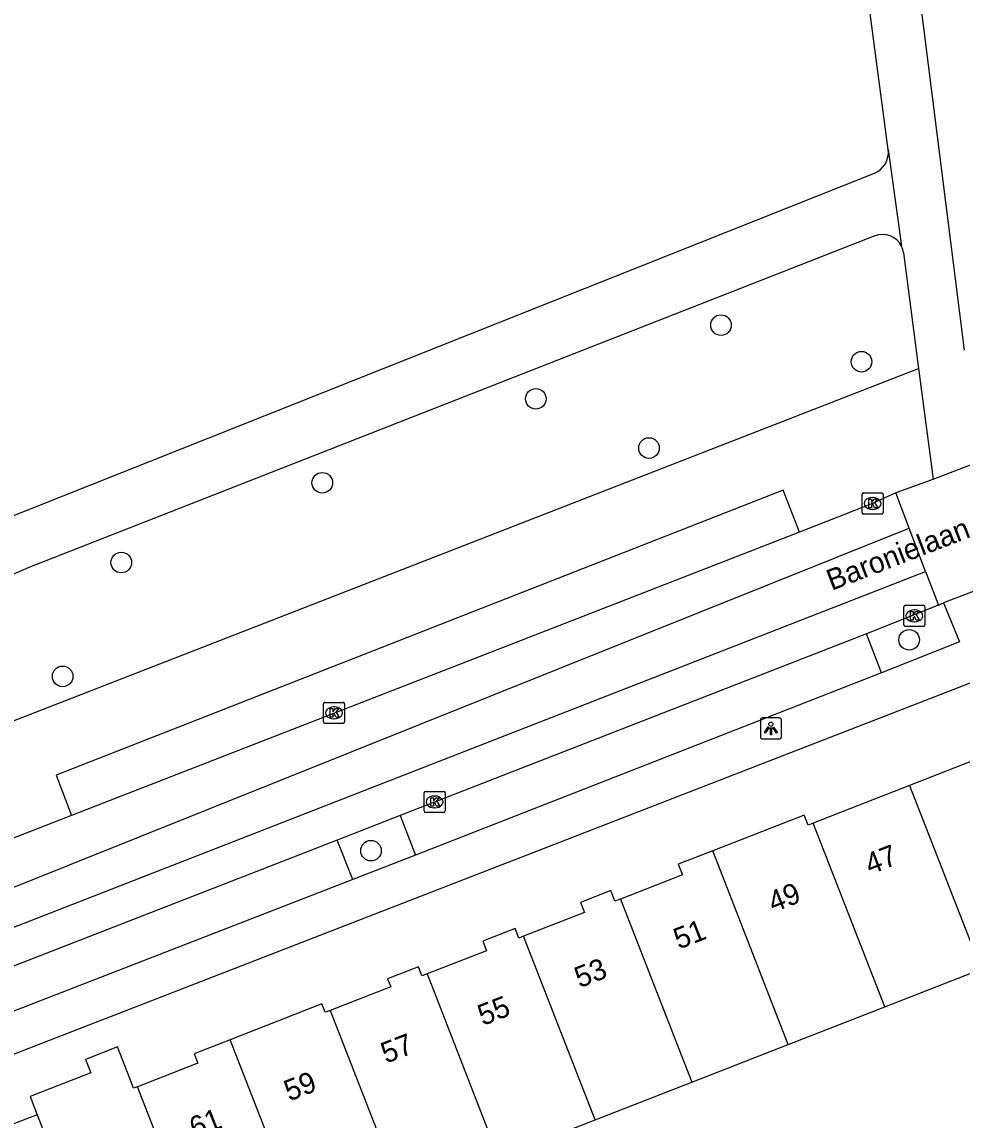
# Model space of a CAD drawing. Extents: x 159689 to 160786, y 387323 to 388339.
# Drawn here: x 159901.3 to 159946, y 387885.4 to 387937.5 of the extents above; entities that cross this region are included whole.
import ezdxf

# ---------------------------------------------------------------- set-up
doc = ezdxf.new("R2010")
doc.units = 0
for name, color, linetype in [('IMGEO_Boom', 7, 'Continuous'), ('IMGEO_Groenvoorziening', 7, 'Continuous'), ('IMGEO_Kolk', 7, 'Continuous'), ('IMGEO_Lichtpunt', 7, 'Continuous'), ('IMGEO_Openbare_ruimte_label', 7, 'Continuous'), ('IMGEO_Pand', 7, 'Continuous'), ('IMGEO_Pand_nummerreeks', 7, 'Continuous'), ('IMGEO_Parkeervlak_open', 7, 'Continuous'), ('IMGEO_Rijbaan_lokaal_gesloten', 7, 'Continuous'), ('IMGEO_Rijbaan_lokaal_open', 7, 'Continuous'), ('IMGEO_Voetpad_halfverhard', 7, 'Continuous'), ('IMGEO_Voetpad_open', 7, 'Continuous')]:
    doc.layers.add(name, color=color, linetype=linetype)

msp = doc.modelspace()

# ---------------------------------------------------------------- linework, layer by layer
at = {"layer": 'IMGEO_Boom'}
for centre in [(159934.534, 387923.096), (159941.205, 387921.36), (159925.741, 387919.598), (159931.114, 387917.26), (159915.6, 387915.613), (159906.056, 387911.827), (159943.467, 387908.156), (159903.273, 387906.42), (159917.914, 387898.146)]:
    msp.add_circle(centre, 0.489, dxfattribs=at)
at = {"layer": 'IMGEO_Groenvoorziening'}
msp.add_lwpolyline([(159884.791, 387898.039), (159885.14, 387898.175), (159943.917, 387921.032)], dxfattribs=at)
at = {"layer": 'IMGEO_Kolk'}
for p, q in [((159941.232, 387914.204), (159941.232, 387915.056)), ((159941.307, 387915.13), (159942.159, 387915.13)), ((159942.233, 387915.056), (159942.233, 387914.204)), ((159941.72, 387914.91), (159941.745, 387914.91)), ((159942.159, 387914.13), (159941.307, 387914.13)), ((159941.743, 387914.35), (159941.718, 387914.35)), ((159943.214, 387908.871), (159943.214, 387909.723)), ((159943.289, 387909.797), (159944.141, 387909.797)), ((159944.215, 387909.723), (159944.215, 387908.871)), ((159943.702, 387909.577), (159943.727, 387909.577)), ((159944.141, 387908.797), (159943.289, 387908.797)), ((159943.725, 387909.017), (159943.7, 387909.017)), ((159915.658, 387904.263), (159915.658, 387905.115)), ((159915.733, 387905.189), (159916.585, 387905.189)), ((159916.659, 387905.115), (159916.659, 387904.263)), ((159916.146, 387904.969), (159916.171, 387904.969)), ((159916.585, 387904.189), (159915.733, 387904.189)), ((159916.169, 387904.409), (159916.144, 387904.409)), ((159920.434, 387900.034), (159920.434, 387900.886)), ((159920.509, 387900.96), (159921.361, 387900.96)), ((159921.435, 387900.886), (159921.435, 387900.034)), ((159920.922, 387900.74), (159920.947, 387900.74)), ((159921.361, 387899.96), (159920.509, 387899.96)), ((159920.945, 387900.18), (159920.92, 387900.18))]:
    msp.add_line(p, q, dxfattribs=at)
for points in [[(159941.232, 387914.204), (159941.232, 387915.056)], [(159941.307, 387915.13), (159942.159, 387915.13)], [(159942.233, 387915.056), (159942.233, 387914.204)], [(159941.553, 387914.83), (159941.676, 387914.83), (159941.676, 387914.679), (159941.806, 387914.83), (159941.97, 387914.83), (159941.824, 387914.679), (159941.977, 387914.43), (159941.825, 387914.43), (159941.74, 387914.594), (159941.676, 387914.527), (159941.676, 387914.43), (159941.553, 387914.43), (159941.553, 387914.83)], [(159942.159, 387914.13), (159941.307, 387914.13)], [(159943.214, 387908.871), (159943.214, 387909.723)], [(159943.289, 387909.797), (159944.141, 387909.797)], [(159944.215, 387909.723), (159944.215, 387908.871)], [(159943.535, 387909.497), (159943.658, 387909.497), (159943.658, 387909.346), (159943.788, 387909.497), (159943.952, 387909.497), (159943.806, 387909.346), (159943.959, 387909.097), (159943.807, 387909.097), (159943.722, 387909.261), (159943.658, 387909.194), (159943.658, 387909.097), (159943.535, 387909.097), (159943.535, 387909.497)], [(159944.141, 387908.797), (159943.289, 387908.797)], [(159915.658, 387904.263), (159915.658, 387905.115)], [(159915.733, 387905.189), (159916.585, 387905.189)], [(159916.659, 387905.115), (159916.659, 387904.263)], [(159915.979, 387904.889), (159916.102, 387904.889), (159916.102, 387904.738), (159916.232, 387904.889), (159916.396, 387904.889), (159916.25, 387904.738), (159916.403, 387904.489), (159916.251, 387904.489), (159916.166, 387904.653), (159916.102, 387904.586), (159916.102, 387904.489), (159915.979, 387904.489), (159915.979, 387904.889)], [(159916.585, 387904.189), (159915.733, 387904.189)], [(159920.434, 387900.034), (159920.434, 387900.886)], [(159920.509, 387900.96), (159921.361, 387900.96)], [(159921.435, 387900.886), (159921.435, 387900.034)], [(159920.755, 387900.66), (159920.878, 387900.66), (159920.878, 387900.509), (159921.008, 387900.66), (159921.172, 387900.66), (159921.026, 387900.509), (159921.179, 387900.26), (159921.027, 387900.26), (159920.942, 387900.424), (159920.878, 387900.357), (159920.878, 387900.26), (159920.755, 387900.26), (159920.755, 387900.66)], [(159921.361, 387899.96), (159920.509, 387899.96)]]:
    msp.add_lwpolyline(points, dxfattribs=at)
for centre, start, end in [((159941.309, 387915.054), 91.552, 178.448), ((159941.309, 387915.054), 91.552, 178.448), ((159942.157, 387915.054), 1.552, 88.448), ((159942.157, 387915.054), 1.552, 88.448), ((159941.309, 387914.206), 181.552, 268.448), ((159941.309, 387914.206), 181.552, 268.448), ((159942.157, 387914.206), 271.552, 358.448), ((159942.157, 387914.206), 271.552, 358.448), ((159943.291, 387909.721), 91.552, 178.448), ((159943.291, 387909.721), 91.552, 178.448), ((159944.139, 387909.721), 1.552, 88.448), ((159944.139, 387909.721), 1.552, 88.448), ((159943.291, 387908.873), 181.552, 268.448), ((159943.291, 387908.873), 181.552, 268.448), ((159944.139, 387908.873), 271.552, 358.448), ((159944.139, 387908.873), 271.552, 358.448), ((159915.735, 387905.113), 91.552, 178.448), ((159915.735, 387905.113), 91.552, 178.448), ((159916.583, 387905.113), 1.552, 88.448), ((159916.583, 387905.113), 1.552, 88.448), ((159915.735, 387904.265), 181.552, 268.448), ((159915.735, 387904.265), 181.552, 268.448), ((159916.583, 387904.265), 271.552, 358.448), ((159916.583, 387904.265), 271.552, 358.448), ((159920.511, 387900.884), 91.552, 178.448), ((159920.511, 387900.884), 91.552, 178.448), ((159921.359, 387900.884), 1.552, 88.448), ((159921.359, 387900.884), 1.552, 88.448), ((159920.511, 387900.036), 181.552, 268.448), ((159920.511, 387900.036), 181.552, 268.448), ((159921.359, 387900.036), 271.552, 358.448), ((159921.359, 387900.036), 271.552, 358.448)]:
    msp.add_arc(centre, 0.0765, start, end, dxfattribs=at)
for centre, major_axis, ratio, start_param, end_param in [((159941.719, 387914.63), (-0.387, 0.002), 0.722429, 4.712389, 7.853982), ((159941.744, 387914.63), (-0.39, 0.002), 0.717154, 1.570796, 4.712389), ((159943.701, 387909.297), (-0.387, 0.002), 0.722429, 4.712389, 7.853982), ((159943.726, 387909.297), (-0.39, 0.002), 0.717154, 1.570796, 4.712389), ((159916.145, 387904.689), (-0.387, 0.002), 0.722429, 4.712389, 7.853982), ((159916.17, 387904.689), (-0.39, 0.002), 0.717154, 1.570796, 4.712389), ((159920.921, 387900.46), (-0.387, 0.002), 0.722429, 4.712389, 7.853982), ((159920.946, 387900.46), (-0.39, 0.002), 0.717154, 1.570796, 4.712389)]:
    msp.add_ellipse(centre, major_axis=major_axis, ratio=ratio, start_param=start_param, end_param=end_param, dxfattribs=at)
at = {"layer": 'IMGEO_Lichtpunt'}
for p, q in [((159936.405, 387904.355), (159936.405, 387903.548)), ((159936.405, 387904.355), (159936.405, 387903.548)), ((159937.307, 387904.45), (159936.499, 387904.45)), ((159937.307, 387904.45), (159936.499, 387904.45)), ((159937.401, 387903.548), (159937.401, 387904.355)), ((159937.401, 387903.548), (159937.401, 387904.355)), ((159936.499, 387903.454), (159937.307, 387903.454)), ((159936.499, 387903.454), (159937.307, 387903.454))]:
    msp.add_line(p, q, dxfattribs=at)
for points in [[(159936.779, 387904.019), (159936.818, 387903.991), (159936.63, 387903.729), (159936.592, 387903.756), (159936.779, 387904.019)], [(159936.991, 387903.991), (159937.029, 387904.018), (159937.216, 387903.756), (159937.177, 387903.728), (159936.991, 387903.991)], [(159936.881, 387903.971), (159936.928, 387903.971), (159936.928, 387903.649), (159936.881, 387903.649), (159936.881, 387903.971)]]:
    msp.add_lwpolyline(points, dxfattribs=at)
msp.add_circle((159936.904, 387904.153), 0.0994, dxfattribs=at)
for centre, start, end in [((159936.499, 387904.355), 90, 180), ((159936.499, 387904.355), 90, 180), ((159937.307, 387904.355), 0, 90), ((159937.307, 387904.355), 0, 90), ((159936.499, 387903.548), 180, 270), ((159936.499, 387903.548), 180, 270), ((159937.307, 387903.548), 270, 0), ((159937.307, 387903.548), 270, 360)]:
    msp.add_arc(centre, 0.0946, start, end, dxfattribs=at)
at = {"layer": 'IMGEO_Pand'}
for points in [[(159946.892, 387892.528), (159951.617, 387894.372), (159951.377, 387894.987), (159955.012, 387896.405), (159952.002, 387904.117), (159948.367, 387902.699), (159948.215, 387903.09), (159943.491, 387901.247)], [(159943.491, 387901.247), (159938.907, 387899.458)], [(159943.491, 387901.247), (159946.892, 387892.528)], [(159938.907, 387899.458), (159938.668, 387899.365), (159938.483, 387899.839), (159934.139, 387898.144)], [(159942.309, 387890.74), (159938.907, 387899.458)], [(159934.139, 387898.144), (159932.5, 387897.505), (159932.699, 387896.996), (159929.754, 387895.846)], [(159937.726, 387888.952), (159934.139, 387898.144)], [(159929.754, 387895.846), (159929.495, 387895.745), (159929.299, 387896.248), (159927.864, 387895.688), (159928.049, 387895.215), (159925.159, 387894.087)], [(159929.754, 387895.846), (159933.142, 387887.163)], [(159925.159, 387894.087), (159924.934, 387893.999), (159924.759, 387894.447), (159923.229, 387893.851), (159923.406, 387893.399), (159920.577, 387892.295)], [(159928.559, 387885.375), (159925.159, 387894.087)], [(159920.577, 387892.295), (159920.332, 387892.199), (159920.163, 387892.632), (159918.705, 387892.062), (159918.85, 387891.689), (159915.971, 387890.566)], [(159942.309, 387890.74), (159946.892, 387892.528)], [(159920.577, 387892.295), (159923.975, 387883.586)], [(159915.971, 387890.566), (159915.738, 387890.475), (159915.585, 387890.868), (159911.233, 387889.17)], [(159915.971, 387890.566), (159919.392, 387881.798)], [(159937.726, 387888.952), (159942.309, 387890.74)], [(159911.233, 387889.17), (159909.514, 387888.499), (159909.687, 387888.055), (159906.824, 387886.938)], [(159914.808, 387880.009), (159911.233, 387889.17)], [(159933.142, 387887.163), (159937.726, 387888.952)], [(159906.824, 387886.938), (159906.643, 387886.867), (159906.463, 387887.329), (159905.874, 387888.827), (159904.365, 387888.238), (159904.612, 387887.605), (159901.723, 387886.478), (159902.061, 387885.611)], [(159910.225, 387878.221), (159906.824, 387886.938)], [(159928.559, 387885.375), (159933.142, 387887.163)], [(159902.061, 387885.611), (159900.45, 387884.983), (159900.628, 387884.527), (159897.516, 387883.313), (159899.948, 387877.082), (159897.189, 387876.006), (159898.931, 387871.541), (159906.411, 387874.458), (159906.249, 387874.873)], [(159902.061, 387885.611), (159905.641, 387876.432), (159906.249, 387874.873)], [(159923.975, 387883.586), (159928.559, 387885.375)]]:
    msp.add_lwpolyline(points, dxfattribs=at)
at = {"layer": 'IMGEO_Parkeervlak_open'}
for points in [[(159938.268, 387913.272), (159937.478, 387915.266), (159902.958, 387901.728), (159903.701, 387899.823)], [(159942.156, 387906.588), (159941.437, 387908.441)], [(159919.304, 387899.824), (159920.035, 387897.94)], [(159917.045, 387896.774), (159916.31, 387898.64)]]:
    msp.add_lwpolyline(points, dxfattribs=at)
at = {"layer": 'IMGEO_Rijbaan_lokaal_gesloten'}
for points in [[(159942.842, 387915.134), (159941.733, 387914.63), (159938.268, 387913.272)], [(159890.323, 387892.165), (159943.463, 387913.463)], [(159938.268, 387913.272), (159903.701, 387899.823)], [(159890.839, 387890.572), (159944.246, 387911.407)], [(159944.856, 387909.803), (159941.437, 387908.441)], [(159941.437, 387908.441), (159919.304, 387899.824)], [(159903.701, 387899.823), (159889.445, 387894.282)], [(159919.304, 387899.824), (159916.31, 387898.64)], [(159916.31, 387898.64), (159893.853, 387889.907)]]:
    msp.add_lwpolyline(points, dxfattribs=at)
at = {"layer": 'IMGEO_Rijbaan_lokaal_open'}
for points in [[(159944.604, 387915.779), (159946.665, 387916.575), (159946.763, 387916.614)], [(159944.604, 387915.779), (159944.458, 387915.722), (159942.842, 387915.134)], [(159943.463, 387913.463), (159942.842, 387915.134)], [(159944.246, 387911.407), (159943.463, 387913.463)], [(159950.63, 387912.012), (159945.1, 387909.913)], [(159944.246, 387911.407), (159944.856, 387909.803)], [(159944.856, 387909.803), (159945.1, 387909.913)]]:
    msp.add_lwpolyline(points, dxfattribs=at)
at = {"layer": 'IMGEO_Voetpad_halfverhard'}
for points in [[(159942.473, 387931.428), (159939.571, 387953.32)], [(159946.096, 387921.913), (159943.744, 387940.611)], [(159943.197, 387926.53), (159943.917, 387921.032)], [(159943.917, 387921.032), (159944.604, 387915.779)]]:
    msp.add_lwpolyline(points, dxfattribs=at)
msp.add_arc((159942.178, 387926.393), 1.028, 7.6354, 25.6265, dxfattribs=at)
at = {"layer": 'IMGEO_Voetpad_open'}
for points in [[(159942.473, 387931.428), (159943.105, 387926.838)], [(159884.021, 387907.335), (159941.822, 387930.319)], [(159941.832, 387927.334), (159901.669, 387911.583), (159884.517, 387904.096), (159883.346, 387903.596)], [(159945.1, 387909.913), (159945.863, 387908.064), (159942.156, 387906.588)], [(159895.75, 387886.476), (159949.805, 387907.451)], [(159942.156, 387906.588), (159920.035, 387897.94)], [(159920.035, 387897.94), (159917.045, 387896.774)], [(159917.045, 387896.774), (159894.58, 387888.059)]]:
    msp.add_lwpolyline(points, dxfattribs=at)
for centre, radius, start, end in [((159941.435, 387931.292), 1.047, 291.6922, 7.4807), ((159942.201, 387926.399), 1.005, 25.8992, 111.5259)]:
    msp.add_arc(centre, radius, start, end, dxfattribs=at)

# ---------------------------------------------------------------- texts
at = {"layer": 'IMGEO_Openbare_ruimte_label'}
msp.add_text('Baronielaan', height=1, rotation=21.1526, dxfattribs=at).set_placement((159939.787, 387910.478))
at = {"layer": 'IMGEO_Pand_nummerreeks'}
for s, p in [('47', (159941.614, 387896.994)), ('49', (159937.017, 387895.2)), ('51', (159932.525, 387893.448)), ('53', (159927.822, 387891.614)), ('55', (159923.224, 387889.82)), ('57', (159918.627, 387888.027)), ('59', (159914.029, 387886.234)), ('61', (159909.538, 387884.482))]:
    msp.add_text(s, height=1, rotation=21.3088, dxfattribs=at).set_placement(p)

doc.saveas('drawing.dxf')
